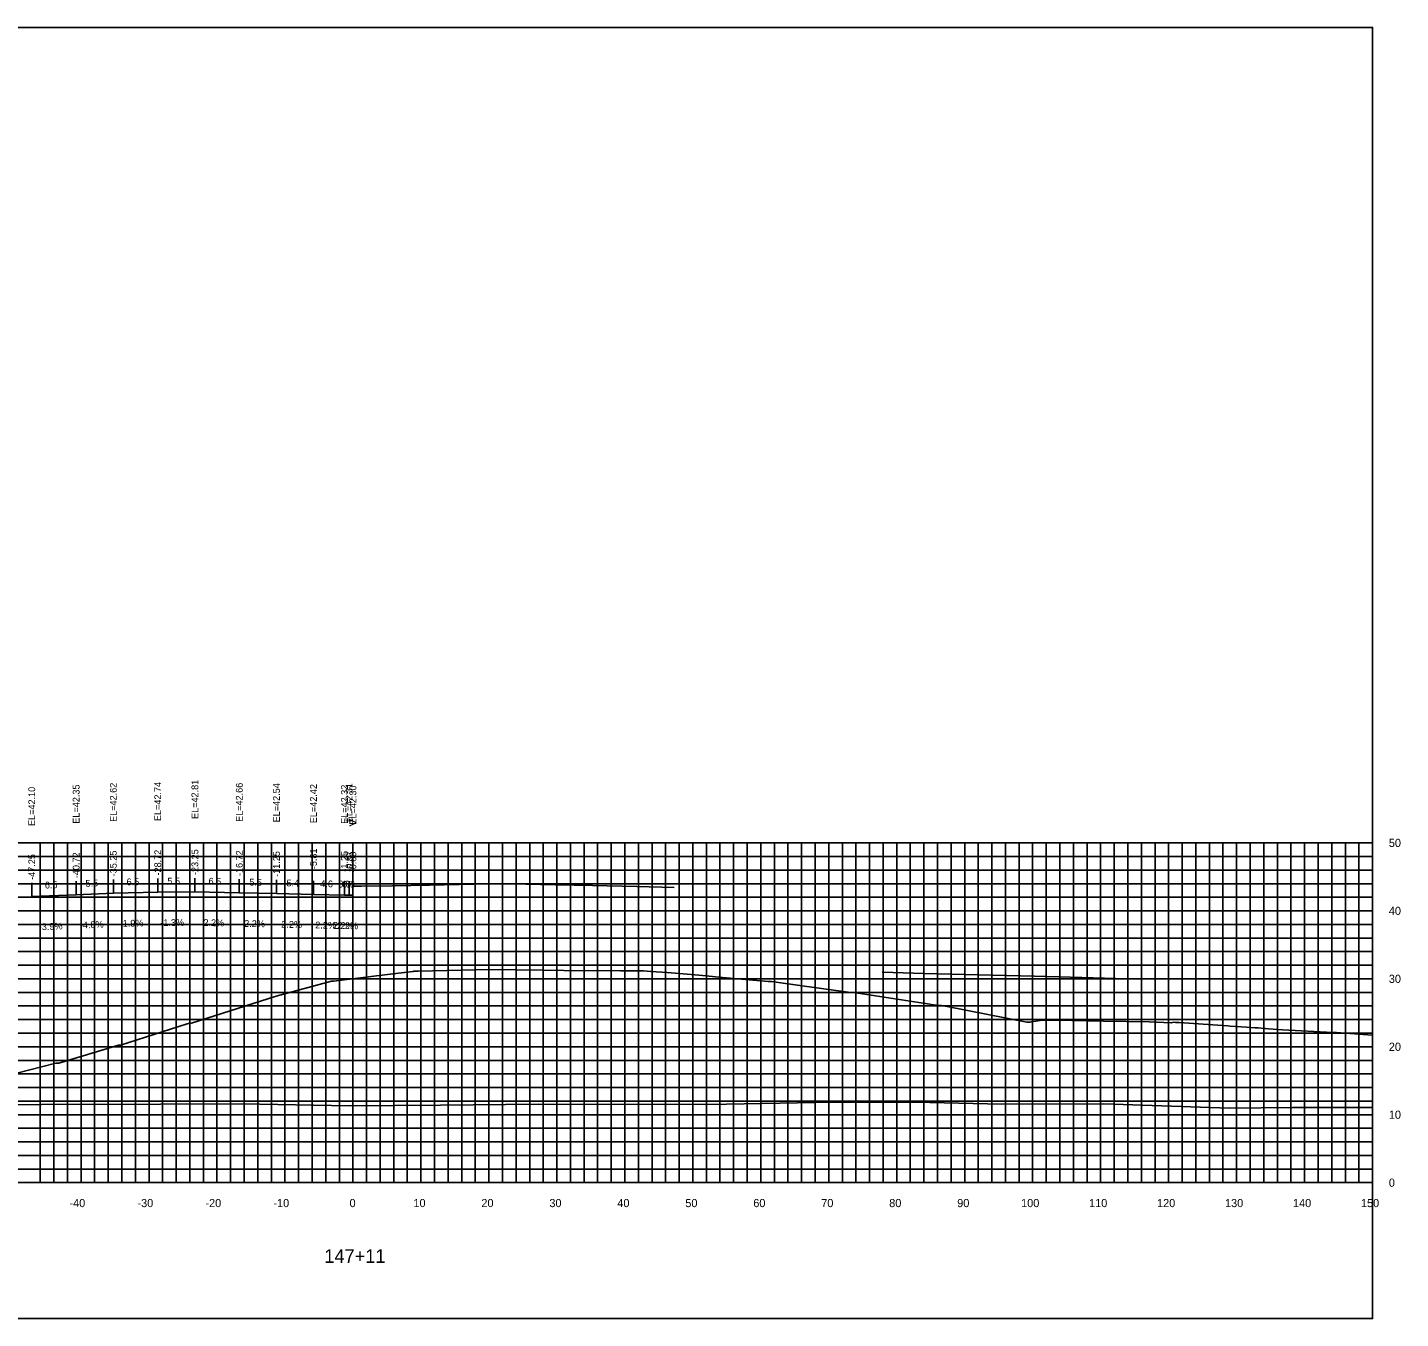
# Model space of a CAD drawing. Extents: x 1800880 to 1818864, y 245271 to 250560.
# Drawn here: x 1815707 to 1815909, y 246295.6 to 246485.6 of the extents above; entities that cross this region are included whole.
import ezdxf

# ---------------------------------------------------------------- set-up
doc = ezdxf.new("R2010")
doc.units = 0
for name, color, linetype in [('33', 7, 'Continuous'), ('ANNO-TXT', 7, 'Continuous'), ('AXIS', 7, 'Continuous'), ('CL-CNST', 7, 'Continuous'), ('DESIGN - DRAINAGE - Bridges', 7, 'Continuous'), ('Level 32', 7, 'Continuous'), ('Level 37', 7, 'Continuous'), ('Level 46', 7, 'Continuous'), ('Level 62', 7, 'Continuous'), ('SHT-BDR', 7, 'Continuous')]:
    doc.layers.add(name, color=color, linetype=linetype)

msp = doc.modelspace()

# ---------------------------------------------------------------- linework, layer by layer
at = {"layer": 'AXIS'}
msp.add_lwpolyline([(1815754.91, 246359.17), (1815755.48, 246359.18), (1815756.16, 246359.19), (1815760.72, 246359.25), (1815766.16, 246359.35), (1815772.69, 246359.47), (1815778.16, 246359.54), (1815784.69, 246359.4), (1815790.16, 246359.28), (1815796.69, 246359.13), (1815802.16, 246359.01)], dxfattribs=at)
at = {"layer": 'CL-CNST'}
msp.add_lwpolyline([(1815697.78, 246329.68), (1815711.18, 246333.12), (1815711.36, 246333.12), (1815711.65, 246333.12), (1815720.41, 246335.77), (1815720.71, 246335.79), (1815730.52, 246338.92), (1815730.71, 246338.97), (1815730.97, 246339.05), (1815731.16, 246339.04), (1815743.64, 246342.99), (1815751.76, 246345.22), (1815752.05, 246345.22), (1815760.8, 246346.27), (1815763.78, 246346.64), (1815763.85, 246346.65), (1815764.27, 246346.66), (1815764.5, 246346.67), (1815775.07, 246346.93), (1815782.78, 246346.83), (1815785.94, 246346.79), (1815794.28, 246346.73), (1815797.65, 246346.7), (1815798.72, 246346.63), (1815801.15, 246346.47), (1815804.07, 246346.22), (1815806.94, 246345.98), (1815807.31, 246345.95), (1815808.74, 246345.81), (1815815.98, 246345.15), (1815816.35, 246345.15), (1815816.49, 246345.15), (1815821.36, 246344.46), (1815828.1, 246343.53), (1815828.48, 246343.53), (1815828.6, 246343.53), (1815838.18, 246342.05), (1815839.76, 246341.81), (1815839.97, 246341.78), (1815841.06, 246341.61), (1815841.5, 246341.62), (1815842.35, 246341.45), (1815854.05, 246339.19), (1815854.12, 246339.19), (1815854.54, 246339.19), (1815854.55, 246339.19), (1815854.76, 246339.2), (1815856.32, 246339.45), (1815856.85, 246339.47), (1815856.9, 246339.47), (1815856.96, 246339.47), (1815857.01, 246339.47), (1815857.08, 246339.47), (1815857.15, 246339.47), (1815857.23, 246339.47), (1815857.33, 246339.47), (1815857.43, 246339.47), (1815857.56, 246339.47), (1815857.7, 246339.47), (1815857.87, 246339.47), (1815858.08, 246339.47), (1815858.33, 246339.47), (1815858.35, 246339.47), (1815865.31, 246339.34), (1815872.04, 246339.22), (1815872.06, 246339.22), (1815875.31, 246339.05), (1815875.66, 246339.16), (1815875.93, 246339.14), (1815875.96, 246339.14), (1815876.06, 246339.14), (1815876.46, 246339.14), (1815882.85, 246338.68), (1815883.61, 246338.63), (1815883.99, 246338.6), (1815886.35, 246338.45), (1815887.65, 246338.32), (1815888.08, 246338.33), (1815889.04, 246338.25), (1815889.14, 246338.24), (1815889.62, 246338.2), (1815891.69, 246338.03), (1815899.08, 246337.65), (1815899.36, 246337.65), (1815899.61, 246337.65), (1815904.85, 246337.28), (1815904.91, 246337.28)], dxfattribs=at)
at = {"layer": 'DESIGN - DRAINAGE - Bridges'}
for p, q in [((1815904.91, 246315.55), (1815904.91, 246365.55)), ((1815904.97, 246365.55), (1815904.91, 246365.55)), ((1815904.97, 246355.55), (1815904.91, 246355.55)), ((1815904.97, 246345.55), (1815904.91, 246345.55)), ((1815904.97, 246335.55), (1815904.91, 246335.55)), ((1815904.97, 246325.55), (1815904.91, 246325.55)), ((1815604.91, 246315.55), (1815904.91, 246315.55)), ((1815714.91, 246315.49), (1815714.91, 246315.55)), ((1815724.91, 246315.49), (1815724.91, 246315.55)), ((1815734.91, 246315.49), (1815734.91, 246315.55)), ((1815744.91, 246315.49), (1815744.91, 246315.55)), ((1815754.91, 246315.49), (1815754.91, 246315.55)), ((1815764.91, 246315.49), (1815764.91, 246315.55)), ((1815774.91, 246315.49), (1815774.91, 246315.55)), ((1815784.91, 246315.49), (1815784.91, 246315.55)), ((1815794.91, 246315.49), (1815794.91, 246315.55)), ((1815804.91, 246315.49), (1815804.91, 246315.55)), ((1815814.91, 246315.49), (1815814.91, 246315.55)), ((1815824.91, 246315.49), (1815824.91, 246315.55)), ((1815834.91, 246315.49), (1815834.91, 246315.55)), ((1815844.91, 246315.49), (1815844.91, 246315.55)), ((1815854.91, 246315.49), (1815854.91, 246315.55)), ((1815864.91, 246315.49), (1815864.91, 246315.55)), ((1815874.91, 246315.49), (1815874.91, 246315.55)), ((1815884.91, 246315.49), (1815884.91, 246315.55)), ((1815894.91, 246315.49), (1815894.91, 246315.55)), ((1815904.91, 246315.49), (1815904.91, 246315.55)), ((1815904.97, 246315.55), (1815904.91, 246315.55))]:
    msp.add_line(p, q, dxfattribs=at)
at = {"layer": 'Level 37'}
for p, q in [((1815707.66, 246357.65), (1815707.66, 246359.65)), ((1815714.19, 246357.91), (1815714.19, 246359.91)), ((1815719.66, 246358.17), (1815719.66, 246360.17)), ((1815726.19, 246358.29), (1815726.19, 246360.29)), ((1815731.66, 246358.36), (1815731.66, 246360.36)), ((1815738.19, 246358.22), (1815738.19, 246360.22)), ((1815743.66, 246358.1), (1815743.66, 246360.1)), ((1815749.1, 246357.98), (1815749.1, 246359.98)), ((1815753.66, 246357.88), (1815753.66, 246359.88)), ((1815754.34, 246357.86), (1815754.34, 246359.86)), ((1815754.9, 246357.85), (1815754.9, 246359.85))]:
    msp.add_line(p, q, dxfattribs=at)
msp.add_lwpolyline([(1815604.91, 246295.55), (1815904.91, 246295.55), (1815904.91, 246485.55), (1815604.91, 246485.55)], close=True, dxfattribs=at)
at = {"layer": 'Level 46'}
for p, q in [((1815604.91, 246365.55), (1815904.91, 246365.55)), ((1815708.91, 246315.55), (1815708.91, 246365.55)), ((1815710.91, 246315.55), (1815710.91, 246365.55)), ((1815712.91, 246315.55), (1815712.91, 246365.55)), ((1815714.91, 246315.55), (1815714.91, 246365.55)), ((1815716.91, 246315.55), (1815716.91, 246365.55)), ((1815718.91, 246315.55), (1815718.91, 246365.55)), ((1815720.91, 246315.55), (1815720.91, 246365.55)), ((1815722.91, 246315.55), (1815722.91, 246365.55)), ((1815724.91, 246315.55), (1815724.91, 246365.55)), ((1815726.91, 246315.55), (1815726.91, 246365.55)), ((1815728.91, 246315.55), (1815728.91, 246365.55)), ((1815730.91, 246315.55), (1815730.91, 246365.55)), ((1815732.91, 246315.55), (1815732.91, 246365.55)), ((1815734.91, 246315.55), (1815734.91, 246365.55)), ((1815736.91, 246315.55), (1815736.91, 246365.55)), ((1815738.91, 246315.55), (1815738.91, 246365.55)), ((1815740.91, 246315.55), (1815740.91, 246365.55)), ((1815742.91, 246315.55), (1815742.91, 246365.55)), ((1815744.91, 246315.55), (1815744.91, 246365.55)), ((1815746.91, 246315.55), (1815746.91, 246365.55)), ((1815748.91, 246315.55), (1815748.91, 246365.55)), ((1815750.91, 246315.55), (1815750.91, 246365.55)), ((1815752.91, 246315.55), (1815752.91, 246365.55)), ((1815754.91, 246315.55), (1815754.91, 246365.55)), ((1815756.91, 246315.55), (1815756.91, 246365.55)), ((1815758.91, 246315.55), (1815758.91, 246365.55)), ((1815760.91, 246315.55), (1815760.91, 246365.55)), ((1815762.91, 246315.55), (1815762.91, 246365.55)), ((1815764.91, 246315.55), (1815764.91, 246365.55)), ((1815766.91, 246315.55), (1815766.91, 246365.55)), ((1815768.91, 246315.55), (1815768.91, 246365.55)), ((1815770.91, 246315.55), (1815770.91, 246365.55)), ((1815772.91, 246315.55), (1815772.91, 246365.55)), ((1815774.91, 246315.55), (1815774.91, 246365.55)), ((1815776.91, 246315.55), (1815776.91, 246365.55)), ((1815778.91, 246315.55), (1815778.91, 246365.55)), ((1815780.91, 246315.55), (1815780.91, 246365.55)), ((1815782.91, 246315.55), (1815782.91, 246365.55)), ((1815784.91, 246315.55), (1815784.91, 246365.55)), ((1815786.91, 246315.55), (1815786.91, 246365.55)), ((1815788.91, 246315.55), (1815788.91, 246365.55)), ((1815790.91, 246315.55), (1815790.91, 246365.55)), ((1815792.91, 246315.55), (1815792.91, 246365.55)), ((1815794.91, 246315.55), (1815794.91, 246365.55)), ((1815796.91, 246315.55), (1815796.91, 246365.55)), ((1815798.91, 246315.55), (1815798.91, 246365.55)), ((1815800.91, 246315.55), (1815800.91, 246365.55)), ((1815802.91, 246315.55), (1815802.91, 246365.55)), ((1815804.91, 246315.55), (1815804.91, 246365.55)), ((1815806.91, 246315.55), (1815806.91, 246365.55)), ((1815808.91, 246315.55), (1815808.91, 246365.55)), ((1815810.91, 246315.55), (1815810.91, 246365.55)), ((1815812.91, 246315.55), (1815812.91, 246365.55)), ((1815814.91, 246315.55), (1815814.91, 246365.55)), ((1815816.91, 246315.55), (1815816.91, 246365.55)), ((1815818.91, 246315.55), (1815818.91, 246365.55)), ((1815820.91, 246315.55), (1815820.91, 246365.55)), ((1815822.91, 246315.55), (1815822.91, 246365.55)), ((1815824.91, 246315.55), (1815824.91, 246365.55)), ((1815826.91, 246315.55), (1815826.91, 246365.55)), ((1815828.91, 246315.55), (1815828.91, 246365.55)), ((1815830.91, 246315.55), (1815830.91, 246365.55)), ((1815832.91, 246315.55), (1815832.91, 246365.55)), ((1815834.91, 246315.55), (1815834.91, 246365.55)), ((1815836.91, 246315.55), (1815836.91, 246365.55)), ((1815838.91, 246315.55), (1815838.91, 246365.55)), ((1815840.91, 246315.55), (1815840.91, 246365.55)), ((1815842.91, 246315.55), (1815842.91, 246365.55)), ((1815844.91, 246315.55), (1815844.91, 246365.55)), ((1815846.91, 246315.55), (1815846.91, 246365.55)), ((1815848.91, 246315.55), (1815848.91, 246365.55)), ((1815850.91, 246315.55), (1815850.91, 246365.55)), ((1815852.91, 246315.55), (1815852.91, 246365.55)), ((1815854.91, 246315.55), (1815854.91, 246365.55)), ((1815856.91, 246315.55), (1815856.91, 246365.55)), ((1815858.91, 246315.55), (1815858.91, 246365.55)), ((1815860.91, 246315.55), (1815860.91, 246365.55)), ((1815862.91, 246315.55), (1815862.91, 246365.55)), ((1815864.91, 246315.55), (1815864.91, 246365.55)), ((1815866.91, 246315.55), (1815866.91, 246365.55)), ((1815868.91, 246315.55), (1815868.91, 246365.55)), ((1815870.91, 246315.55), (1815870.91, 246365.55)), ((1815872.91, 246315.55), (1815872.91, 246365.55)), ((1815874.91, 246315.55), (1815874.91, 246365.55)), ((1815876.91, 246315.55), (1815876.91, 246365.55)), ((1815878.91, 246315.55), (1815878.91, 246365.55)), ((1815880.91, 246315.55), (1815880.91, 246365.55)), ((1815882.91, 246315.55), (1815882.91, 246365.55)), ((1815884.91, 246315.55), (1815884.91, 246365.55)), ((1815886.91, 246315.55), (1815886.91, 246365.55)), ((1815888.91, 246315.55), (1815888.91, 246365.55)), ((1815890.91, 246315.55), (1815890.91, 246365.55)), ((1815892.91, 246315.55), (1815892.91, 246365.55)), ((1815894.91, 246315.55), (1815894.91, 246365.55)), ((1815896.91, 246315.55), (1815896.91, 246365.55)), ((1815898.91, 246315.55), (1815898.91, 246365.55)), ((1815900.91, 246315.55), (1815900.91, 246365.55)), ((1815902.91, 246315.55), (1815902.91, 246365.55)), ((1815904.91, 246315.55), (1815904.91, 246365.55)), ((1815604.91, 246363.55), (1815904.91, 246363.55)), ((1815604.91, 246361.55), (1815904.91, 246361.55)), ((1815604.91, 246359.55), (1815904.91, 246359.55)), ((1815604.91, 246357.55), (1815904.91, 246357.55)), ((1815604.91, 246355.55), (1815904.91, 246355.55)), ((1815604.91, 246353.55), (1815904.91, 246353.55)), ((1815604.91, 246351.55), (1815904.91, 246351.55)), ((1815604.91, 246349.55), (1815904.91, 246349.55)), ((1815604.91, 246347.55), (1815904.91, 246347.55)), ((1815604.91, 246345.55), (1815904.91, 246345.55)), ((1815604.91, 246343.55), (1815904.91, 246343.55)), ((1815604.91, 246341.55), (1815904.91, 246341.55)), ((1815604.91, 246339.55), (1815904.91, 246339.55)), ((1815604.91, 246337.55), (1815904.91, 246337.55)), ((1815604.91, 246335.55), (1815904.91, 246335.55)), ((1815604.91, 246333.55), (1815904.91, 246333.55)), ((1815604.91, 246331.55), (1815904.91, 246331.55)), ((1815604.91, 246329.55), (1815904.91, 246329.55)), ((1815604.91, 246327.55), (1815904.91, 246327.55)), ((1815604.91, 246325.55), (1815904.91, 246325.55)), ((1815604.91, 246323.55), (1815904.91, 246323.55)), ((1815604.91, 246321.55), (1815904.91, 246321.55)), ((1815604.91, 246319.55), (1815904.91, 246319.55)), ((1815604.91, 246317.55), (1815904.91, 246317.55)), ((1815604.91, 246315.55), (1815904.91, 246315.55))]:
    msp.add_line(p, q, dxfattribs=at)
at = {"layer": 'Level 62'}
for points in [[(1815707.66, 246357.65), (1815714.19, 246357.91), (1815719.66, 246358.17), (1815726.19, 246358.29), (1815731.66, 246358.36), (1815738.19, 246358.22), (1815743.66, 246358.1), (1815749.1, 246357.98), (1815753.66, 246357.88), (1815754.34, 246357.86), (1815754.9, 246357.85)], [(1815832.77, 246346.51), (1815837.42, 246346.39), (1815838.78, 246346.35), (1815855.16, 246345.92), (1815858.83, 246345.83), (1815867.14, 246345.61), (1815868.87, 246345.57)], [(1815604.91, 246327.44), (1815615.6, 246327.37), (1815618.82, 246327.37), (1815643.36, 246327.2), (1815649.32, 246327.21), (1815671.11, 246327.05), (1815679.38, 246327.08), (1815698.87, 246327.02), (1815709.1, 246327.07), (1815726.62, 246327.09), (1815738.55, 246327.16), (1815754.38, 246326.88), (1815767.78, 246326.96), (1815782.14, 246327.11), (1815795.37, 246327.03), (1815809.89, 246327.11), (1815822.89, 246327.33), (1815837.65, 246327.42), (1815850.37, 246327.08), (1815865.4, 246327.17), (1815883.88, 246326.53), (1815893.16, 246326.6), (1815904.91, 246326.6)]]:
    msp.add_lwpolyline(points, dxfattribs=at)

# ---------------------------------------------------------------- texts
for s, p in [('-40', (1815713.21, 246311.95)), ('-30', (1815723.21, 246311.95)), ('-20', (1815733.21, 246311.95)), ('-10', (1815743.21, 246311.95)), ('0', (1815754.41, 246311.95)), ('10', (1815763.81, 246311.95)), ('20', (1815773.81, 246311.95)), ('30', (1815783.81, 246311.95)), ('40', (1815793.81, 246311.95)), ('50', (1815803.81, 246311.95)), ('60', (1815813.81, 246311.95)), ('70', (1815823.81, 246311.95)), ('80', (1815833.81, 246311.95)), ('90', (1815843.81, 246311.95)), ('100', (1815853.21, 246311.95)), ('110', (1815863.21, 246311.95)), ('120', (1815873.21, 246311.95)), ('130', (1815883.21, 246311.95)), ('140', (1815893.21, 246311.95)), ('150', (1815903.21, 246311.95))]:
    msp.add_text(s, height=1.2).set_placement(p)
at = {"layer": '33'}
for s, p in [('50', (1815907.31, 246364.95)), ('40', (1815907.31, 246354.95)), ('30', (1815907.31, 246344.95)), ('20', (1815907.31, 246334.95)), ('10', (1815907.31, 246324.95)), ('0', (1815907.31, 246314.95))]:
    msp.add_text(s, height=1.2, dxfattribs=at).set_placement(p)
at = {"layer": 'ANNO-TXT'}
for s, rotation, p in [('6.5', 2.2501, (1815709.6, 246358.83)), ('5.5', 2.7548, (1815715.59, 246359.08)), ('6.5', 1.0602, (1815721.62, 246359.31)), ('5.5', 0.7198, (1815727.63, 246359.41)), ('6.5', 358.7397, (1815733.66, 246359.42)), ('5.5', 358.7397, (1815739.66, 246359.28)), ('5.4', 358.7397, (1815745.12, 246359.16)), ('4.6', 358.7397, (1815750.1, 246359.05)), ('0.7', 358.7397, (1815752.74, 246359)), ('0.6', 358.7397, (1815753.34, 246358.98)), ('-3.9%', 2.2501, (1815708.71, 246352.69)), ('-4.8%', 2.7548, (1815714.76, 246352.93)), ('-1.9%', 1.0602, (1815720.61, 246353.19)), ('-1.3%', 0.7198, (1815726.58, 246353.3)), ('2.2%', 358.7397, (1815732.9, 246353.33)), ('2.2%', 358.7397, (1815738.9, 246353.2)), ('2.2%', 358.7397, (1815744.36, 246353.08)), ('2.2%', 358.7397, (1815749.36, 246352.97)), ('2.2%', 358.7397, (1815751.97, 246352.91)), ('2.2%', 358.7397, (1815752.6, 246352.9))]:
    msp.add_text(s, height=1, rotation=rotation, dxfattribs=at).set_placement(p)
at = {"layer": 'DESIGN - DRAINAGE - Bridges'}
msp.add_text('>', height=1.5, dxfattribs=at).set_placement((1815754.3, 246367.8))
at = {"layer": 'Level 32'}
msp.add_text('147+11', height=2, dxfattribs=at).set_placement((1815750.7, 246303.75))
at = {"layer": 'SHT-BDR'}
for s, p in [('EL=42.10', (1815708.16, 246368.04)), ('EL=42.35', (1815714.69, 246368.38)), ('EL=42.62', (1815720.16, 246368.64)), ('EL=42.74', (1815726.69, 246368.76)), ('EL=42.81', (1815732.16, 246369.08)), ('EL=42.66', (1815738.69, 246368.64)), ('EL=42.54', (1815744.16, 246368.57)), ('EL=42.42', (1815749.6, 246368.45)), ('EL=42.32', (1815754.16, 246368.35)), ('EL=42.31', (1815754.84, 246368.59)), ('EL=42.30', (1815755.4, 246368.24)), ('-47.25', (1815708.16, 246360.11)), ('-40.72', (1815714.69, 246360.36)), ('-35.25', (1815720.16, 246360.63)), ('-28.72', (1815726.69, 246360.75)), ('-23.25', (1815732.16, 246360.82)), ('-16.72', (1815738.69, 246360.67)), ('-11.25', (1815744.16, 246360.55)), ('-5.81', (1815749.6, 246361.68)), ('-1.25', (1815754.16, 246361.32)), ('-0.57', (1815754.84, 246361.31)), ('-0.00', (1815755.4, 246361.22))]:
    msp.add_text(s, height=1, rotation=90, dxfattribs=at).set_placement(p)

doc.saveas('drawing.dxf')
